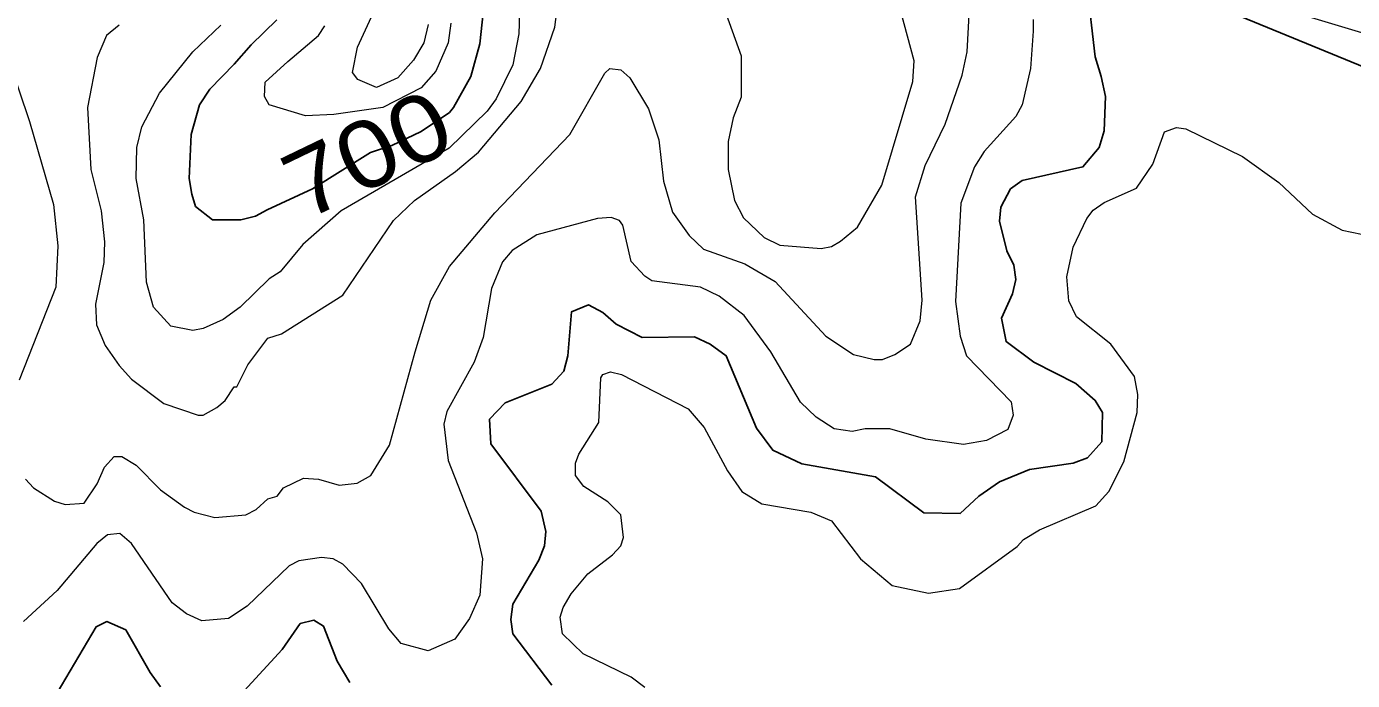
# Model space of a CAD drawing. Extents: x 423 to 448.8, y 7456.3 to 7484.
# Drawn here: x 444.263 to 445.85, y 7470.117 to 7470.899 of the extents above; entities that cross this region are included whole.
import ezdxf
from ezdxf.enums import TextEntityAlignment as Align

# ---------------------------------------------------------------- set-up
doc = ezdxf.new("R2010")
doc.units = 0
doc.header["$LTSCALE"] = 0.032
doc.layers.add('1', color=7, linetype='Continuous', lineweight=25)
doc.layers.add('2', color=7, linetype='Continuous', lineweight=13)
doc.layers.add('61', color=7, linetype='Continuous')

msp = doc.modelspace()

# ---------------------------------------------------------------- linework, layer by layer
at = {"layer": '1'}
for points in [[(445.5317, 7470.9492), (445.5417, 7470.8626), (445.5489, 7470.8392), (445.5541, 7470.8154), (445.5526, 7470.7744), (445.5464, 7470.7543), (445.527, 7470.7311), (445.4544, 7470.7148), (445.4404, 7470.7048), (445.4288, 7470.6831), (445.4273, 7470.6661), (445.4358, 7470.6306), (445.4443, 7470.6135), (445.4466, 7470.5965), (445.4428, 7470.5795), (445.4296, 7470.5501), (445.435, 7470.5223), (445.4683, 7470.4975), (445.5185, 7470.472), (445.5418, 7470.4519), (445.5503, 7470.4372), (445.5495, 7470.4024), (445.5325, 7470.383), (445.5155, 7470.3768), (445.4629, 7470.3691), (445.4273, 7470.3544), (445.4025, 7470.3374), (445.3801, 7470.3165), (445.3368, 7470.3173), (445.2788, 7470.3606), (445.1906, 7470.3761), (445.1558, 7470.3923), (445.1365, 7470.4186), (445.1001, 7470.5052), (445.0808, 7470.5192), (445.0622, 7470.5277), (444.9996, 7470.5269), (444.9686, 7470.5431), (444.9524, 7470.557), (444.9354, 7470.5663), (444.9152, 7470.5578), (444.9106, 7470.5053), (444.9059, 7470.4867), (444.8913, 7470.4712), (444.8356, 7470.4488), (444.817, 7470.4294), (444.8185, 7470.4001), (444.8789, 7470.3196), (444.8843, 7470.2949), (444.8828, 7470.2779), (444.8758, 7470.2608), (444.8449, 7470.2082), (444.8425, 7470.1897), (444.8449, 7470.1727), (444.8913, 7470.1115)], [(444.8093, 7470.9152), (444.8054, 7470.8781), (444.7946, 7470.8394), (444.7737, 7470.8023), (444.769, 7470.796), (444.735, 7470.7736), (444.7001, 7470.7568), (444.6744, 7470.7482), (444.6052, 7470.705), (444.551, 7470.6796), (444.537, 7470.6723), (444.5193, 7470.6677), (444.4852, 7470.6677), (444.4651, 7470.6839), (444.4605, 7470.6986), (444.4574, 7470.7172), (444.4597, 7470.7698), (444.4697, 7470.8054), (444.4821, 7470.8239), (444.5115, 7470.8541), (444.5317, 7470.8769), (444.5623, 7470.9069)], [(445.8945, 7470.8378), (445.7166, 7470.9105)], [(444.4233, 7470.1092), (444.411, 7470.1263), (444.3815, 7470.1773), (444.3591, 7470.1873), (444.346, 7470.1811), (444.2996, 7470.1023)], [(444.6499, 7470.1146), (444.6345, 7470.1402), (444.6183, 7470.1819), (444.6066, 7470.1889), (444.5904, 7470.185), (444.5687, 7470.1541), (444.5099, 7470.0899)]]:
    msp.add_lwpolyline(points, dxfattribs=at)
at = {"layer": '2'}
for points in [[(445.3824, 7470.8409), (445.3886, 7470.8688), (445.3925, 7470.943)], [(444.3738, 7470.9005), (444.3584, 7470.8881), (444.3475, 7470.8618), (444.3359, 7470.8023), (444.3398, 7470.728), (444.3522, 7470.6785), (444.356, 7470.6414), (444.3553, 7470.6166), (444.3452, 7470.5671), (444.3467, 7470.5424), (444.3568, 7470.5176), (444.3738, 7470.4936), (444.3885, 7470.4774), (444.4272, 7470.448), (444.4682, 7470.4341), (444.4744, 7470.4341), (444.4906, 7470.4434), (444.5007, 7470.4519), (444.5115, 7470.4681), (444.5146, 7470.4681), (444.5277, 7470.4944), (444.5517, 7470.5261), (444.568, 7470.5315), (444.6415, 7470.5779), (444.7018, 7470.6669), (444.7273, 7470.6908), (444.776, 7470.7257), (444.8039, 7470.7489), (444.8549, 7470.8092), (444.8781, 7470.8487), (444.8952, 7470.8982), (444.8998, 7470.9353)], [(445.1001, 7470.9136), (445.1179, 7470.8641), (445.1179, 7470.8146), (445.1086, 7470.7899), (445.1024, 7470.7613), (445.1024, 7470.728), (445.1101, 7470.6909), (445.121, 7470.67), (445.1457, 7470.6468), (445.1643, 7470.6375), (445.2138, 7470.6336), (445.2262, 7470.6359), (445.237, 7470.6421), (445.2571, 7470.6592), (445.2865, 7470.7094), (445.3236, 7470.8332), (445.3252, 7470.858), (445.3051, 7470.9322)], [(445.9177, 7470.8742), (445.7398, 7470.9275)], [(444.8526, 7470.9152), (444.8518, 7470.8904), (444.8449, 7470.8533), (444.8247, 7470.8123), (444.8139, 7470.7976), (444.7687, 7470.7534), (444.6395, 7470.6784), (444.5935, 7470.6383), (444.5664, 7470.6058), (444.5533, 7470.5973), (444.5185, 7470.5632), (444.4983, 7470.5485), (444.4744, 7470.5377), (444.462, 7470.5354), (444.4357, 7470.5408), (444.4148, 7470.5632), (444.4063, 7470.5934), (444.4032, 7470.6677), (444.394, 7470.7172), (444.3947, 7470.7543), (444.4009, 7470.7791), (444.4218, 7470.8192), (444.462, 7470.8688), (444.4953, 7470.9005)], [(444.7436, 7470.9013), (444.7381, 7470.8796), (444.7258, 7470.8587), (444.7072, 7470.8378), (444.6817, 7470.8262), (444.6592, 7470.8355), (444.653, 7470.844), (444.6588, 7470.8742), (444.6755, 7470.9105)], [(444.2284, 7470.8966), (444.2663, 7470.7852), (444.295, 7470.6862), (444.3003, 7470.6367), (444.298, 7470.5872), (444.2539, 7470.4759)], [(444.7706, 7470.9028), (444.7675, 7470.8796), (444.7528, 7470.8456), (444.735, 7470.8255), (444.6894, 7470.8022), (444.6306, 7470.7937), (444.5966, 7470.7922), (444.5533, 7470.8053), (444.5478, 7470.8154), (444.5486, 7470.8324), (444.5757, 7470.8571), (444.6121, 7470.8881), (444.6198, 7470.8997)], [(445.4675, 7470.9075), (445.4675, 7470.8935), (445.4644, 7470.8487), (445.4543, 7470.8054), (445.4466, 7470.7914), (445.4087, 7470.7496), (445.3971, 7470.7311), (445.3809, 7470.6878), (445.3747, 7470.5702), (445.3801, 7470.5285), (445.3878, 7470.5052), (445.4412, 7470.4503), (445.4435, 7470.4341), (445.4373, 7470.417), (445.4118, 7470.4039), (445.384, 7470.3993), (445.3391, 7470.4054), (445.2958, 7470.4178), (445.2664, 7470.4178), (445.251, 7470.4147), (445.2293, 7470.4178), (445.2076, 7470.4318), (445.1891, 7470.4496), (445.1535, 7470.5099), (445.1218, 7470.5532), (445.0916, 7470.5764), (445.0692, 7470.5872), (445.0111, 7470.5949), (445.0026, 7470.6004), (444.9864, 7470.6181), (444.9764, 7470.6615), (444.9725, 7470.6669), (444.9624, 7470.6707), (444.9462, 7470.6692), (444.8735, 7470.6499), (444.8441, 7470.6313), (444.8325, 7470.6174), (444.8194, 7470.5857), (444.8093, 7470.5269), (444.7984, 7470.4975)], [(444.2617, 7470.3575), (444.271, 7470.3475), (444.2965, 7470.3312), (444.3089, 7470.3273), (444.332, 7470.3289), (444.3475, 7470.3521), (444.356, 7470.3722), (444.3677, 7470.3846), (444.3769, 7470.3846), (444.3939, 7470.3745), (444.4233, 7470.3451), (444.4519, 7470.3243), (444.4636, 7470.3181), (444.4883, 7470.3119), (444.5254, 7470.315), (444.5378, 7470.3212), (444.5517, 7470.3343), (444.5626, 7470.3374), (444.5703, 7470.3475), (444.5943, 7470.359), (444.6121, 7470.3575), (444.6368, 7470.3505), (444.6585, 7470.3529), (444.6747, 7470.3621), (444.6971, 7470.3985), (444.7281, 7470.5099), (444.7466, 7470.5718), (444.7691, 7470.6119), (444.8232, 7470.6762), (444.9129, 7470.7698), (444.9547, 7470.8432), (444.9609, 7470.8486), (444.974, 7470.8471), (444.9848, 7470.8378), (445.0073, 7470.8007), (445.0197, 7470.7636), (445.0251, 7470.7141), (445.0359, 7470.677), (445.056, 7470.6491), (445.0731, 7470.6328), (445.1225, 7470.6151), (445.1589, 7470.5942), (445.2192, 7470.5285), (445.2525, 7470.5068), (445.2773, 7470.5006), (445.2873, 7470.5006), (445.302, 7470.5068), (445.3206, 7470.5191), (445.3321, 7470.547), (445.3345, 7470.5718), (445.3267, 7470.6955), (445.3383, 7470.7327), (445.3623, 7470.7822), (445.3824, 7470.8409)], [(445.0027, 7470.1084), (444.9864, 7470.1208), (444.9291, 7470.1487), (444.9044, 7470.1727), (444.9013, 7470.1928), (444.9052, 7470.2044), (444.9145, 7470.2206), (444.9346, 7470.2446), (444.964, 7470.267), (444.974, 7470.2778), (444.9771, 7470.2879), (444.974, 7470.3149), (444.9585, 7470.3304), (444.9299, 7470.349), (444.9199, 7470.3621), (444.9199, 7470.3769), (444.9237, 7470.3877), (444.9477, 7470.4256), (444.95, 7470.479), (444.9524, 7470.4828), (444.9616, 7470.4859), (444.9748, 7470.4828), (445.0545, 7470.4418), (445.0738, 7470.4194), (445.1016, 7470.3676), (445.1187, 7470.3428), (445.1427, 7470.3281), (445.2015, 7470.3181), (445.2262, 7470.308), (445.261, 7470.2624), (445.2989, 7470.2307), (445.3422, 7470.2214), (445.3793, 7470.2268), (445.4482, 7470.277), (445.4559, 7470.2856), (445.4752, 7470.2972), (445.5425, 7470.3258), (445.558, 7470.3428), (445.5758, 7470.3784), (445.592, 7470.4372), (445.5928, 7470.4588), (445.5889, 7470.4805), (445.5603, 7470.5192), (445.5193, 7470.5516), (445.51, 7470.571), (445.5077, 7470.5996), (445.5154, 7470.6352), (445.5317, 7470.6692), (445.5394, 7470.6793), (445.5526, 7470.6885), (445.5913, 7470.7055), (445.6106, 7470.7342), (445.6245, 7470.7729), (445.6392, 7470.7783), (445.6501, 7470.7767), (445.7181, 7470.7434), (445.7614, 7470.7125), (445.8017, 7470.6746), (445.8372, 7470.6553), (445.8604, 7470.6506)], [(444.7984, 7470.4975), (444.766, 7470.4387), (444.7621, 7470.4233), (444.7675, 7470.38), (444.8015, 7470.2933), (444.8085, 7470.2624), (444.8054, 7470.2191), (444.793, 7470.1912), (444.7752, 7470.1665), (444.7436, 7470.1525), (444.711, 7470.161), (444.6963, 7470.1788), (444.6639, 7470.233), (444.6414, 7470.2562), (444.6298, 7470.2624), (444.6159, 7470.2639), (444.5889, 7470.26), (444.5772, 7470.2539), (444.527, 7470.2059), (444.5045, 7470.1912), (444.4728, 7470.1881), (444.4543, 7470.1966), (444.4372, 7470.2098), (444.3885, 7470.2809), (444.3746, 7470.2925), (444.3599, 7470.291), (444.3468, 7470.2809), (444.2996, 7470.2245), (444.2594, 7470.1873)]]:
    msp.add_lwpolyline(points, dxfattribs=at)

# ---------------------------------------------------------------- texts
at = {"layer": '61', "width": 1.15}
msp.add_text('700', height=0.08, rotation=25.71, dxfattribs=at).set_placement((444.6881, 7470.7106), align=Align.CENTER)

doc.saveas('drawing.dxf')
